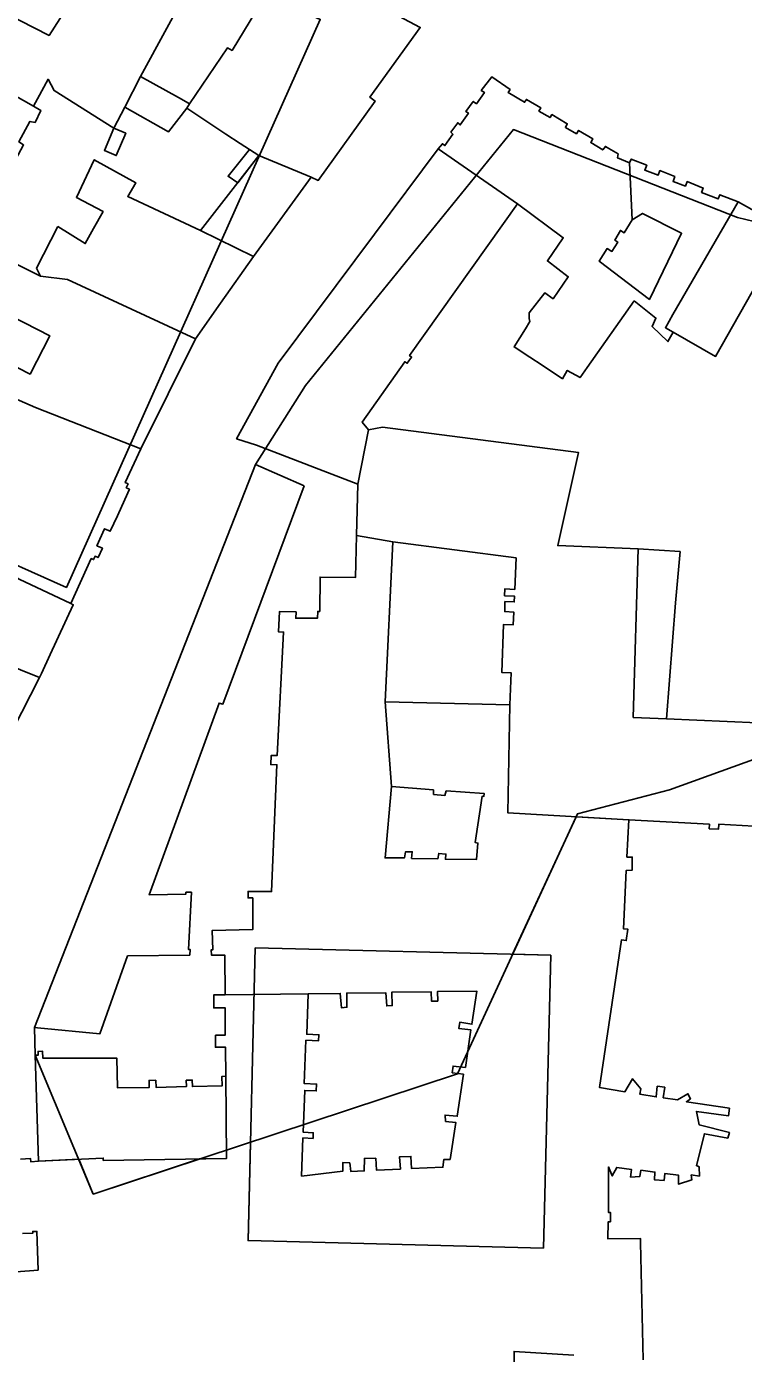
# Model space of a CAD drawing. Extents: x -293619 to -291580, y 30940 to 32770.
# Drawn here: x -291635.468 to -291632.923, y 30966.696 to 30971.405 of the extents above; entities that cross this region are included whole.
import ezdxf

# ---------------------------------------------------------------- set-up
doc = ezdxf.new("R2010")
doc.units = 0
doc.layers.add('RAMKA_I_OPISY', color=7, linetype='Continuous')

msp = doc.modelspace()

# ---------------------------------------------------------------- linework, layer by layer
at = {"layer": 'RAMKA_I_OPISY'}
for p, q in [((-291633.5172, 30968.6005), (-291633.7425, 30968.1125)), ((-291633.3292, 30968.5899), (-291633.5172, 30968.6005)), ((-291633.7425, 30968.1125), (-291633.6071, 30968.1091)), ((-291634.6728, 30967.4459), (-291634.7583, 30967.4177)), ((-291635.2824, 30967.3852), (-291635.4249, 30967.3786))]:
    msp.add_line(p, q, dxfattribs=at)
for points in [[(-291637.2934, 30970.2939), (-291635.3261, 30969.4142), (-291634.4248, 30971.43), (-291636.3921, 30972.3097)], [(-291634.7684, 30971.7698), (-291634.7478, 30971.7598), (-291634.754, 30971.7471), (-291634.7156, 30971.7284), (-291634.7097, 30971.7403), (-291634.6818, 30971.7265), (-291634.6876, 30971.7148), (-291634.6386, 30971.6908), (-291634.6326, 30971.703), (-291634.608, 30971.6911), (-291634.615, 30971.6773), (-291634.5828, 30971.6616), (-291634.5779, 30971.6716), (-291634.5455, 30971.6556), (-291634.5401, 30971.6621), (-291634.5325, 30971.6578), (-291634.7381, 30971.3202), (-291634.7538, 30971.3297), (-291634.8887, 30971.1311), (-291634.9014, 30971.1381), (-291634.9278, 30971.1527), (-291635.0635, 30971.228)], [(-291634.8887, 30971.1311), (-291634.8988, 30971.1146), (-291634.7599, 30971.0231), (-291634.7089, 30970.9895), (-291634.6761, 30970.968), (-291634.6432, 30970.9474), (-291634.4573, 30970.8701), (-291634.4324, 30970.8587), (-291634.2306, 30971.1401), (-291634.2496, 30971.1547), (-291634.0699, 30971.4016), (-291634.393, 30971.5745), (-291634.5141, 30971.6391), (-291634.5095, 30971.6454), (-291634.5325, 30971.6578), (-291634.7381, 30971.3202), (-291634.7538, 30971.3297)], [(-291635.0635, 30971.228), (-291634.9278, 30971.1527), (-291634.9014, 30971.1381), (-291634.8887, 30971.1311), (-291634.8988, 30971.1146), (-291634.9637, 30971.0316), (-291635.1192, 30971.1192)], [(-291633.3106, 30970.431), (-291633.2338, 30970.3702), (-291633.247, 30970.3399), (-291633.191, 30970.2866), (-291633.1718, 30970.3199), (-291633.1997, 30970.3362), (-291633.1732, 30970.3832), (-291632.9421, 30970.7822), (-291633.0073, 30970.8081), (-291633.0126, 30970.7929), (-291633.0715, 30970.8161), (-291633.0658, 30970.8316), (-291633.1225, 30970.8544), (-291633.1287, 30970.8385), (-291633.1725, 30970.8555), (-291633.1665, 30970.8722), (-291633.2193, 30970.8934), (-291633.226, 30970.8769), (-291633.2734, 30970.8948), (-291633.2662, 30970.9123), (-291633.321, 30970.9343), (-291633.3271, 30970.9212), (-291633.3176, 30970.7187), (-291633.2809, 30970.7419), (-291633.1425, 30970.6713), (-291633.2568, 30970.4363), (-291633.4345, 30970.5721), (-291633.4069, 30970.6168), (-291633.3899, 30970.607), (-291633.3693, 30970.6401), (-291633.38, 30970.6472), (-291633.3595, 30970.6812), (-291633.3461, 30970.6731), (-291633.3176, 30970.7187), (-291633.3271, 30970.9212), (-291633.3698, 30970.9386), (-291633.3671, 30970.9529), (-291633.4007, 30970.9715), (-291633.4131, 30970.9796), (-291633.4221, 30970.9672), (-291633.4649, 30970.9931), (-291633.4581, 30971.0064), (-291633.5083, 30971.0363), (-291633.5158, 30971.0244), (-291633.5551, 30971.0467), (-291633.5483, 30971.0601), (-291633.6025, 30971.0924), (-291633.6093, 30971.0817), (-291633.6489, 30971.1048), (-291633.6421, 30971.1159), (-291633.6931, 30971.1463), (-291633.6998, 30971.1361), (-291633.7583, 30971.171), (-291633.7512, 30971.1809), (-291633.8164, 30971.2263), (-291633.8538, 30971.1782), (-291633.8422, 30971.171), (-291633.8708, 30971.1307), (-291633.8822, 30971.139), (-291633.9082, 30971.1033), (-291633.8994, 30971.0977), (-291633.9279, 30971.0557), (-291633.9373, 30971.0631), (-291633.961, 30971.0305), (-291633.9539, 30971.0226), (-291633.9824, 30970.9824), (-291633.9915, 30970.9886), (-291634.0069, 30970.9707), (-291633.7255, 30970.7751), (-291633.5627, 30970.6553), (-291633.619, 30970.573), (-291633.5448, 30970.5167), (-291633.5989, 30970.439), (-291633.6283, 30970.4595), (-291633.6837, 30970.3889), (-291633.6837, 30970.3693), (-291633.681, 30970.3577), (-291633.6971, 30970.332), (-291633.7372, 30970.2682), (-291633.6814, 30970.2314), (-291633.6379, 30970.2027), (-291633.5653, 30970.1547), (-291633.5484, 30970.1843), (-291633.5028, 30970.1592), (-291633.4775, 30970.1949)], [(-291635.4373, 30967.7541), (-291635.4398, 30967.8528), (-291634.6545, 30969.8503), (-291634.478, 30970.1306), (-291633.7396, 30971.0394), (-291632.9443, 30970.727), (-291632.7669, 30970.684), (-291632.7295, 30970.6645), (-291632.2023, 30970.3745), (-291632.0779, 30970.3028), (-291631.6659, 30970.074), (-291631.3589, 30969.8904), (-291631.2784, 30969.849), (-291631.6843, 30969.0712), (-291632.0963, 30969.2936), (-291632.4522, 30969.1176), (-291632.5054, 30969.012), (-291632.55, 30968.9262), (-291633.1857, 30968.6963), (-291633.5124, 30968.611), (-291633.9384, 30967.688), (-291635.2307, 30967.2619)], [(-291635.1576, 30971.0443), (-291635.1913, 30970.9651), (-291635.149, 30970.947), (-291635.1152, 30971.0264)], [(-291634.7178, 30970.8503), (-291634.7525, 30970.8733), (-291634.6761, 30970.968), (-291634.6432, 30970.9474)], [(-291634.2322, 30970.6685), (-291634.5739, 30970.2098), (-291634.7218, 30969.9422), (-291634.6515, 30969.9187), (-291634.2915, 30969.7805), (-291634.2536, 30969.9739), (-291634.2759, 30970.0007), (-291634.1254, 30970.2151), (-291634.1161, 30970.21), (-291634.1009, 30970.2319), (-291634.1077, 30970.237), (-291633.7255, 30970.7751), (-291634.0069, 30970.9707)], [(-291635.3567, 30970.6947), (-291635.4328, 30970.5477), (-291635.4181, 30970.519), (-291635.3226, 30970.5068), (-291634.8682, 30970.2969), (-291634.7786, 30970.4235), (-291634.6615, 30970.5887), (-291634.8498, 30970.6805), (-291635.1085, 30970.8015), (-291635.0797, 30970.8503), (-291635.2274, 30970.9318), (-291635.2907, 30970.7984), (-291635.1958, 30970.7481), (-291635.2303, 30970.6886), (-291635.2593, 30970.6348)], [(-291634.4573, 30970.8701), (-291634.6615, 30970.5887), (-291634.8498, 30970.6805), (-291634.6426, 30970.9471)], [(-291632.9421, 30970.7822), (-291632.7669, 30970.684), (-291633.0218, 30970.2339), (-291633.1718, 30970.3199), (-291633.1997, 30970.3362), (-291633.1732, 30970.3832)], [(-291634.4819, 30969.775), (-291634.6545, 30969.8503), (-291635.4398, 30967.8528), (-291635.4284, 30967.8517), (-291635.2074, 30967.8303), (-291635.1087, 30968.1065), (-291634.8886, 30968.1096), (-291634.8864, 30968.1292), (-291634.8922, 30968.1292), (-291634.8821, 30968.333), (-291634.9017, 30968.333), (-291634.9024, 30968.3258), (-291635.0321, 30968.3235), (-291634.7841, 30969.0038), (-291634.7708, 30969.0003)], [(-291635.4216, 30969.0944), (-291635.4146, 30969.1094), (-291635.3835, 30969.1769), (-291635.3021, 30969.3531), (-291635.311, 30969.3577), (-291635.4933, 30969.4439), (-291635.646, 30969.5321), (-291635.7882, 30969.6022), (-291635.9554, 30969.2995), (-291635.8331, 30969.2603)], [(-291633.2971, 30969.5516), (-291633.148, 30969.5416), (-291633.1564, 30969.4512), (-291633.1637, 30969.3598), (-291633.1962, 30968.9486), (-291633.3141, 30968.9532)], [(-291635.9632, 30968.997), (-291635.9527, 30969.0297), (-291635.9346, 30969.0868), (-291635.9258, 30969.1143), (-291635.9022, 30969.1074), (-291635.8647, 30969.2414), (-291635.9632, 30969.2828), (-291635.9554, 30969.2995), (-291635.8331, 30969.2603), (-291635.4216, 30969.0944), (-291635.5161, 30968.9085), (-291635.5418, 30968.8578), (-291635.6316, 30968.6814), (-291636.0181, 30968.8039), (-291636.241, 30968.8756), (-291636.3476, 30968.8548), (-291636.3687, 30968.8605), (-291636.616, 30968.9116), (-291636.5632, 30969.1956), (-291636.297, 30969.1047), (-291636.2976, 30969.0925), (-291636.1764, 30969.0699)], [(-291634.6556, 30968.1353), (-291633.6071, 30968.1091), (-291633.6331, 30967.0702), (-291634.6815, 30967.0964)], [(-291634.7581, 30967.3875), (-291635.1952, 30967.3813), (-291635.1952, 30967.3891), (-291635.4249, 30967.3786), (-291635.4373, 30967.7541), (-291635.4262, 30967.7546), (-291635.4268, 30967.7681), (-291635.4109, 30967.7685), (-291635.4102, 30967.7444), (-291635.147, 30967.7435), (-291635.1444, 30967.6385), (-291635.0325, 30967.6394), (-291635.0325, 30967.6648), (-291635.0089, 30967.6656), (-291635.008, 30967.6403), (-291634.9004, 30967.6429), (-291634.901, 30967.6656), (-291634.8792, 30967.6662), (-291634.8787, 30967.643), (-291634.7734, 30967.6456), (-291634.7742, 30967.6793), (-291634.7602, 30967.6796)]]:
    msp.add_lwpolyline(points, close=True, dxfattribs=at)
for points in [[(-291635.2526, 30971.5847), (-291635.3879, 30971.3735), (-291635.6478, 30971.5063), (-291635.753, 30971.2975), (-291635.4427, 30971.1219), (-291635.4288, 30971.1477), (-291635.3911, 30971.2176), (-291635.3692, 30971.1774), (-291635.1576, 30971.0443), (-291635.1192, 30971.1192), (-291635.0635, 30971.228), (-291634.7684, 30971.7698)], [(-291636.3078, 30971.5033), (-291635.8532, 30971.2141), (-291635.9251, 30971.0562), (-291635.8748, 30971.0229), (-291635.5861, 30970.8671), (-291635.5501, 30970.8476), (-291635.5334, 30970.8793), (-291635.4969, 30970.9491), (-291635.4779, 30970.9848), (-291635.4944, 30970.9951), (-291635.4555, 30971.0681), (-291635.4373, 30971.0648), (-291635.4168, 30971.1068), (-291635.4427, 30971.1219), (-291635.753, 30971.2975), (-291635.6478, 30971.5063)], [(-291635.5339, 30970.577), (-291635.4181, 30970.519), (-291635.3226, 30970.5068), (-291634.8682, 30970.2969), (-291635.0624, 30969.9065), (-291635.4363, 30970.0531), (-291635.7671, 30970.1973)], [(-291635.8639, 30970.3803), (-291635.4549, 30970.1717), (-291635.3849, 30970.307), (-291635.7993, 30970.5193)], [(-291635.4933, 30969.4439), (-291635.311, 30969.3577), (-291635.238, 30969.517), (-291635.2296, 30969.5132), (-291635.2242, 30969.5251), (-291635.2136, 30969.5202), (-291635.1985, 30969.5532), (-291635.218, 30969.5622), (-291635.1904, 30969.6228), (-291635.1706, 30969.6138), (-291635.1453, 30969.6689), (-291635.1189, 30969.7267), (-291635.1022, 30969.7631), (-291635.1135, 30969.7683), (-291635.1073, 30969.7818), (-291635.1173, 30969.7864), (-291635.0624, 30969.9065), (-291635.4363, 30970.0531), (-291635.7671, 30970.1973)], [(-291632.8034, 30968.5623), (-291633.0106, 30968.574), (-291633.0117, 30968.5561), (-291633.0444, 30968.558), (-291633.0436, 30968.574), (-291633.3292, 30968.5899), (-291633.7591, 30968.614), (-291633.7518, 30968.9981), (-291633.7471, 30969.111), (-291633.7801, 30969.1124), (-291633.7751, 30969.2824), (-291633.74, 30969.2818), (-291633.7381, 30969.3269), (-291633.7701, 30969.3289), (-291633.7696, 30969.3643), (-291633.7366, 30969.3631), (-291633.7358, 30969.3835), (-291633.7708, 30969.3848), (-291633.7696, 30969.4096), (-291633.7348, 30969.4071), (-291633.7301, 30969.5194), (-291634.167, 30969.576), (-291634.2966, 30969.5984), (-291634.2915, 30969.7805), (-291634.2536, 30969.9739), (-291634.2041, 30969.9828), (-291633.5089, 30969.8933), (-291633.582, 30969.5627), (-291633.2971, 30969.5516), (-291633.3141, 30968.9532), (-291633.1962, 30968.9486), (-291632.5504, 30968.9193)], [(-291632.9786, 30967.4597), (-291632.9728, 30967.4802), (-291633.0806, 30967.5078), (-291633.09, 30967.5548), (-291632.9757, 30967.5393), (-291632.9725, 30967.5663), (-291633.1253, 30967.5895), (-291633.1105, 30967.5998), (-291633.1201, 30967.6177), (-291633.1574, 30967.5959), (-291633.2075, 30967.6036), (-291633.2023, 30967.6409), (-291633.2287, 30967.6441), (-291633.2325, 30967.6062), (-291633.2903, 30967.6158), (-291633.2871, 30967.6351), (-291633.3173, 30967.6711), (-291633.3436, 30967.6248), (-291633.4335, 30967.6396), (-291633.3561, 30968.1633), (-291633.3388, 30968.1614), (-291633.333, 30968.2012), (-291633.349, 30968.2032), (-291633.3387, 30968.4101), (-291633.3182, 30968.4108), (-291633.3175, 30968.4577), (-291633.3368, 30968.4577), (-291633.3292, 30968.5899), (-291633.7591, 30968.614), (-291633.7518, 30968.9981), (-291634.1941, 30969.0079), (-291634.1718, 30968.7081), (-291634.195, 30968.4544), (-291634.1266, 30968.4544), (-291634.1228, 30968.4757), (-291634.0983, 30968.4764), (-291634.1008, 30968.4525), (-291634.008, 30968.4512), (-291634.0047, 30968.4706), (-291633.9789, 30968.468), (-291633.9809, 30968.4499), (-291633.8699, 30968.4492), (-291633.8654, 30968.5074), (-291633.8751, 30968.5087), (-291633.8506, 30968.6733), (-291633.8441, 30968.6726), (-291633.8429, 30968.6829), (-291633.9777, 30968.6926), (-291633.9828, 30968.6765), (-291634.0228, 30968.6797), (-291634.0234, 30968.6958), (-291634.1718, 30968.7081), (-291634.1941, 30969.0079), (-291634.167, 30969.576), (-291634.2966, 30969.5984), (-291634.3002, 30969.4495), (-291634.4256, 30969.4509), (-291634.4269, 30969.3295), (-291634.4337, 30969.3295), (-291634.4347, 30969.3057), (-291634.512, 30969.305), (-291634.5106, 30969.3274), (-291634.5703, 30969.3288), (-291634.5737, 30969.2569), (-291634.5554, 30969.2562), (-291634.5784, 30968.8179), (-291634.5995, 30968.8179), (-291634.6008, 30968.786), (-291634.5791, 30968.7854), (-291634.5978, 30968.3348), (-291634.6812, 30968.3355), (-291634.6812, 30968.3125), (-291634.6649, 30968.3125), (-291634.6645, 30968.2005), (-291634.8089, 30968.1965), (-291634.8063, 30968.1284), (-291634.8124, 30968.1281), (-291634.8116, 30968.1096), (-291634.7642, 30968.1096), (-291634.7625, 30967.9685), (-291634.4679, 30967.9719), (-291634.4731, 30967.8287), (-291634.43, 30967.8272), (-291634.4308, 30967.8059), (-291634.4761, 30967.8076), (-291634.4817, 30967.6537), (-291634.4383, 30967.6521), (-291634.4392, 30967.6278), (-291634.4802, 30967.6293), (-291634.4857, 30967.4809), (-291634.4498, 30967.4795), (-291634.4505, 30967.4594), (-291634.4865, 30967.4607), (-291634.4914, 30967.3257), (-291634.3451, 30967.3429), (-291634.3451, 30967.3732), (-291634.3206, 30967.3724), (-291634.3165, 30967.3413), (-291634.2691, 30967.3437), (-291634.2682, 30967.3879), (-291634.2282, 30967.3895)], [(-291632.9786, 30967.4597), (-291632.9728, 30967.4802), (-291633.0806, 30967.5078), (-291633.09, 30967.5548), (-291632.9757, 30967.5393), (-291632.9725, 30967.5663), (-291633.1253, 30967.5895), (-291633.1105, 30967.5998), (-291633.1201, 30967.6177), (-291633.1574, 30967.5959), (-291633.2075, 30967.6036), (-291633.2023, 30967.6409), (-291633.2287, 30967.6441), (-291633.2325, 30967.6062), (-291633.2903, 30967.6158), (-291633.2871, 30967.6351), (-291633.3173, 30967.6711), (-291633.3436, 30967.6248), (-291633.4335, 30967.6396), (-291633.3561, 30968.1633), (-291633.3388, 30968.1614), (-291633.333, 30968.2012), (-291633.349, 30968.2032), (-291633.3387, 30968.4101), (-291633.3182, 30968.4108), (-291633.3175, 30968.4577), (-291633.3368, 30968.4577), (-291633.3292, 30968.5899)], [(-291633.6071, 30968.1091), (-291633.6331, 30967.0702), (-291634.6815, 30967.0964), (-291634.6728, 30967.4459)], [(-291634.2282, 30967.3895), (-291634.2257, 30967.347), (-291634.1407, 30967.3503), (-291634.144, 30967.3937), (-291634.1031, 30967.3953), (-291634.1006, 30967.3519), (-291633.9895, 30967.3568), (-291633.987, 30967.3838), (-291633.9641, 30967.3846), (-291633.9437, 30967.5155), (-291633.9804, 30967.5197), (-291633.9821, 30967.5417), (-291633.9388, 30967.5377), (-291633.9167, 30967.6866), (-291633.9567, 30967.6923), (-291633.9535, 30967.716), (-291633.9101, 30967.7111), (-291633.8909, 30967.8445), (-291633.9334, 30967.8494), (-291633.9302, 30967.8715), (-291633.8868, 30967.8641), (-291633.8697, 30967.9819), (-291634.0094, 30967.9803), (-291634.0078, 30967.9467), (-291634.0299, 30967.9459), (-291634.0315, 30967.9795), (-291634.1705, 30967.9787), (-291634.1697, 30967.9304), (-291634.1893, 30967.9296), (-291634.1926, 30967.9762), (-291634.3311, 30967.9746), (-291634.3303, 30967.9246), (-291634.3491, 30967.9222), (-291634.354, 30967.9737), (-291634.4679, 30967.9719), (-291634.7625, 30967.9685), (-291634.8032, 30967.9685), (-291634.8032, 30967.9223), (-291634.7625, 30967.9223), (-291634.7628, 30967.8253), (-291634.7967, 30967.8253), (-291634.7974, 30967.7826), (-291634.7615, 30967.7833), (-291634.7602, 30967.6796), (-291634.7581, 30967.3875), (-291635.1952, 30967.3813), (-291635.1951, 30967.3892), (-291635.4249, 30967.3786)], [(-291633.2792, 30966.6731), (-291633.2884, 30967.0894), (-291633.2887, 30967.1043), (-291633.4043, 30967.103), (-291633.403, 30967.1634), (-291633.3953, 30967.1634), (-291633.3946, 30967.1962), (-291633.4023, 30967.1968), (-291633.402, 30967.3581), (-291633.3885, 30967.326), (-291633.3725, 30967.3562), (-291633.3205, 30967.3491), (-291633.3237, 30967.3221), (-291633.2903, 30967.3241), (-291633.2871, 30967.3459), (-291633.237, 30967.3395), (-291633.2389, 30967.3125), (-291633.2049, 30967.3099), (-291633.2023, 30967.3343), (-291633.1532, 30967.3285), (-291633.1538, 30967.2971), (-291633.1063, 30967.3119), (-291633.1082, 30967.3298), (-291633.0793, 30967.3254), (-291633.0806, 30967.3588), (-291633.0896, 30967.3626), (-291633.0614, 30967.4757), (-291632.9786, 30967.4597)], [(-291633.2792, 30966.6731), (-291633.2884, 30967.0894), (-291633.2887, 30967.1043), (-291633.4043, 30967.103), (-291633.403, 30967.1634), (-291633.3953, 30967.1634), (-291633.3946, 30967.1962), (-291633.4023, 30967.1968), (-291633.402, 30967.3581), (-291633.3885, 30967.326), (-291633.3725, 30967.3562), (-291633.3205, 30967.3491), (-291633.3237, 30967.3221), (-291633.2903, 30967.3241), (-291633.2871, 30967.3459), (-291633.237, 30967.3395), (-291633.2389, 30967.3125), (-291633.2049, 30967.3099), (-291633.2023, 30967.3343), (-291633.1532, 30967.3285), (-291633.1538, 30967.2971), (-291633.1063, 30967.3119), (-291633.1082, 30967.3298), (-291633.0793, 30967.3254), (-291633.0806, 30967.3588), (-291633.0896, 30967.3626), (-291633.0614, 30967.4757), (-291632.9786, 30967.4597)], [(-291635.4249, 30967.3786), (-291635.4528, 30967.3762), (-291635.4536, 30967.3883), (-291635.4887, 30967.3859)], [(-291635.4249, 30967.3786), (-291635.4528, 30967.3762), (-291635.4536, 30967.3883), (-291635.4887, 30967.3859)], [(-291634.8539, 30967.3862), (-291635.2307, 30967.2619), (-291635.2824, 30967.3852)], [(-291634.7583, 30967.4177), (-291634.7581, 30967.3875), (-291634.8539, 30967.3862)], [(-291635.482, 30967.1213), (-291635.4457, 30967.1224), (-291635.4457, 30967.1289), (-291635.4306, 30967.1294), (-291635.4268, 30966.9918), (-291635.5683, 30966.9809)], [(-291635.482, 30967.1213), (-291635.4457, 30967.1224), (-291635.4457, 30967.1289), (-291635.4306, 30967.1294), (-291635.4268, 30966.9918), (-291635.5683, 30966.9809)], [(-291633.7391, 30966.5118), (-291633.7369, 30966.7033), (-291633.5247, 30966.6904)], [(-291633.7391, 30966.5118), (-291633.7369, 30966.7033), (-291633.5247, 30966.6904)]]:
    msp.add_lwpolyline(points, dxfattribs=at)

doc.saveas('drawing.dxf')
